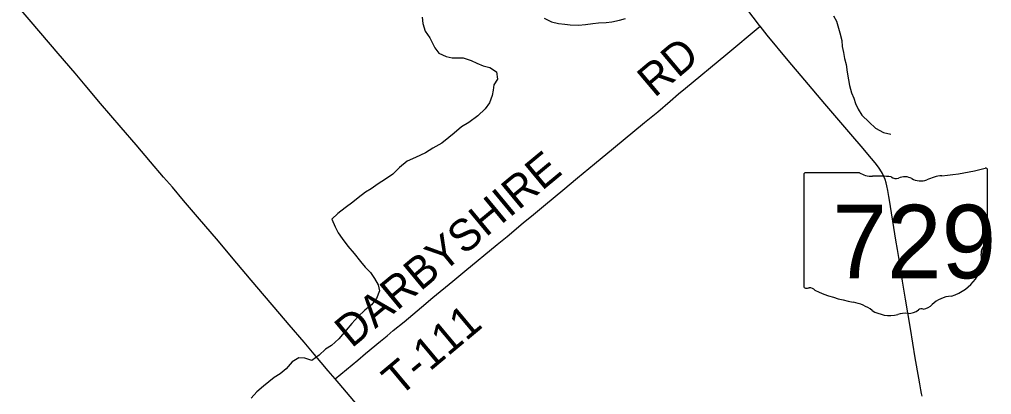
# Model space of a CAD drawing. Extents: x 1442749 to 1756758, y 235267 to 677782.
# Drawn here: x 1641962 to 1651173, y 537785 to 541340 of the extents above; entities that cross this region are included whole.
import ezdxf

# ---------------------------------------------------------------- set-up
doc = ezdxf.new("R2010")
doc.units = 0
for name, color, linetype in [('GM_X_Minor_River', 7, 'Continuous'), ('GM_X_State_Location', 7, 'Continuous'), ('GM_X_State_Route', 7, 'Continuous'), ('GM_X_State_Shield', 7, 'Continuous'), ('GM_X_Township_Road', 7, 'Continuous'), ('GM_X_Township_Road_Text', 7, 'Continuous')]:
    doc.layers.add(name, color=color, linetype=linetype)

msp = doc.modelspace()

# ---------------------------------------------------------------- linework, layer by layer
at = {"layer": 'GM_X_Minor_River'}
for points in [[(1645777.9, 541360.2), (1645783.3, 541302), (1645806.5, 541227.5), (1645851.9, 541164.8), (1645899, 541072), (1645934.5, 541019.5), (1646004.5, 540988.6), (1646062.6, 540975.9), (1646114.8, 540975.3), (1646167, 540976.8), (1646243.1, 540951.8), (1646297, 540925.2), (1646354.9, 540900.4), (1646419, 540885.7), (1646480.8, 540844.9), (1646492, 540774.5), (1646457.2, 540720.8), (1646450.6, 540668.7), (1646439.9, 540618.7), (1646415, 540548.8), (1646374.1, 540493.1), (1646305, 540425.6), (1646219.9, 540364.4), (1646151.1, 540323.1), (1646082, 540261.7), (1646029.3, 540222.2), (1645964.4, 540166.7), (1645877.4, 540119.6), (1645808.6, 540076.2), (1645713.7, 540031.2), (1645634.9, 539997.9), (1645561.8, 539936.6), (1645498.8, 539875.1), (1645432, 539827.7), (1645361.1, 539782.4), (1645294.2, 539735), (1645239.6, 539701.5), (1645170.7, 539650.2), (1645120, 539608.6), (1645049, 539555.3), (1644980, 539499.9), (1644923.1, 539446.4), (1644954.4, 539375.8), (1644981.8, 539317.3), (1645019.4, 539262.8), (1645072.7, 539191.9), (1645132.2, 539123.1), (1645193.5, 539046.2)], [(1646934.9, 541351.2), (1647002.8, 541318.4), (1647068.9, 541301.6), (1647129.1, 541294.9), (1647181.2, 541290.3), (1647259.5, 541285.4), (1647323.9, 541290.7), (1647396.3, 541301.9), (1647448.6, 541307.3), (1647521, 541312.5), (1647575.3, 541315.9), (1647647.8, 541333.2), (1647704.2, 541348.6)], [(1649675.2, 541374.5), (1649702.7, 541324), (1649735.5, 541213.4), (1649752.7, 541139), (1649758, 541082.7), (1649771.4, 541026.4), (1649780.8, 540970.2), (1649796.2, 540913.8), (1649805.3, 540839.5), (1649816.5, 540769.2), (1649825.9, 540712.9), (1649847.2, 540644.5), (1649866.6, 540594.1), (1649884.1, 540543.8), (1649909.6, 540489.3), (1649945, 540432.8), (1650012.5, 540367.8), (1650072.1, 540309), (1650148, 540270), (1650218, 540251.2)], [(1645193.5, 539046.2), (1645239, 538991.5), (1645288.7, 538940.8), (1645326.2, 538886.2), (1645359.6, 538825.7), (1645374.9, 538767.3), (1645346, 538695.5), (1645297, 538633.8), (1645234.1, 538584.4), (1645167.1, 538521), (1645110, 538457.4), (1645059.1, 538395.8), (1644989.8, 538312.4), (1644918.7, 538251), (1644862, 538215.5), (1644801.1, 538158), (1644732.2, 538108.7), (1644666.1, 538129.5), (1644609.9, 538132.1), (1644547.2, 538094.7), (1644488.2, 538029.2), (1644431.3, 537981.7), (1644376.7, 537948.2), (1644275.3, 537865.1), (1644210.3, 537809.7), (1644157.4, 537752.1)]]:
    msp.add_lwpolyline(points, dxfattribs=at)
at = {"layer": 'GM_X_State_Route'}
for points in [[(1648980.2, 541274.7), (1648972.8, 541283.8), (1648793.5, 541519.4)], [(1650516.4, 537770.5), (1650509.4, 537794.6), (1650502, 537830.8), (1650492.1, 537885.6), (1650482.6, 537940.5), (1650449.8, 538134.6), (1650403.8, 538409.6), (1650358.8, 538688.1), (1650329.8, 538859.5), (1650312.3, 538969.7), (1650280.7, 539160.6), (1650266.3, 539248), (1650205.5, 539627), (1650199.6, 539662.6), (1650189.9, 539717.7), (1650181.2, 539763), (1650173.9, 539792.8), (1650164.5, 539823.7), (1650152.5, 539852.7), (1650140.8, 539878.4), (1650115.3, 539920.9), (1650102.2, 539939.9), (1650069.9, 539981.8), (1650035.7, 540021.9), (1649999.4, 540064.2), (1649954.8, 540116.8), (1649839.8, 540251.5), (1649593.3, 540541.4), (1649404.7, 540764.4), (1649246, 540952.3), (1649046.9, 541192), (1648980.2, 541274.7)]]:
    msp.add_lwpolyline(points, dxfattribs=at)
at = {"layer": 'GM_X_State_Shield'}
for p, q in [((1649393.9, 539869.2), (1649393.9, 538812.5)), ((1649920.7, 539887.3), (1649411, 539887.3)), ((1651134.1, 539360.8), (1651134.1, 539913.5)), ((1651133.9, 539360.9), (1651134.1, 539360.8))]:
    msp.add_line(p, q, dxfattribs=at)
for centre, major_axis, start_param, end_param in [((1649413.8, 539871.4), (20.2, 0), 1.712693, 3.28349), ((1650042, 540010), (195.5, 0), 4.042523, 4.731795), ((1650106.9, 539294.1), (702, 0), 1.404758, 1.657858), ((1650266.2, 539876.9), (56.4, 0), 3.836095, 5.185415), ((1650349.1, 539754.8), (117.3, 0), 0.950623, 2.079405), ((1650749.6, 539564.6), (371.3, 0), 1.699011, 2.107814), ((1650514.2, 541327.9), (1845.5, 0), 4.814394, 5.042369), ((1651114.8, 539915.8), (19.4, 0), 6.141152, 7.989035), ((1650500.4, 539922.3), (141.1, 0), 4.081561, 5.145723), ((1651129.6, 539320.2), (30, 0), 1.883978, 3.671073), ((1650938.9, 539250.3), (180, 0), 5.934695, 6.695948), ((1651113.4, 539358.6), (20.7, 0), 5.05454, 6.418171), ((1651203.5, 539129.5), (130.9, 0), 2.387724, 3.262537), ((1650617.6, 539059.2), (461.6, 0), 5.101752, 6.440018), ((1649414, 538810.2), (20.3, 0), 3.00124, 4.508301), ((1649417.1, 538918.3), (155.2, 0), 4.665946, 4.897461), ((1649448.9, 538751.6), (56, 0), 0.519207, 1.627899), ((1650155.5, 539700.9), (1332.7, 0), 4.195997, 4.488961), ((1649758.1, 538337.8), (417, 0), 0.823519, 1.323587), ((1650812.2, 538515.9), (252.8, 0), 1.647645, 2.488434), ((1650209.1, 538746.3), (264.6, 0), 4.026481, 4.996735), ((1650362, 538381), (217.4, 0), 1.495662, 1.94098), ((1650381.3, 538667.2), (141, 0), 4.691044, 5.507374), ((1650508.9, 538564.9), (39.7, 0), 1.147584, 2.315152), ((1650491.9, 538710.1), (149.1, 0), 4.937069, 5.64225)]:
    msp.add_ellipse(centre, major_axis=major_axis, ratio=0.8, start_param=start_param, end_param=end_param, dxfattribs=at)
at = {"layer": 'GM_X_Township_Road'}
for points in [[(1644952.7, 537933.2), (1644888.4, 538008.3), (1644755.7, 538166.7), (1644661.1, 538280.1), (1644518.1, 538447), (1644484, 538486.9), (1644158.3, 538868.8), (1644020.5, 539031.5), (1643827.8, 539259.5), (1643667.9, 539446.5), (1643517.3, 539624.3), (1643411, 539749.1), (1643327.6, 539846.1), (1643204.3, 539991.1), (1643068, 540150.8), (1642924.7, 540317.4), (1642731.1, 540544.6), (1642584.3, 540716.9), (1642489, 540829.6), (1642329.1, 541016.6), (1642071.7, 541318.7), (1641906.5, 541514.2), (1641644.4, 541820.9), (1641606.5, 541865.3)], [(1644952.7, 537933.2), (1645168, 538112.3), (1645240.6, 538173.7), (1645382.2, 538290.8), (1645445.8, 538342.5), (1645503.8, 538390.6), (1645608.1, 538475.4), (1645770.6, 538613.3), (1645879.3, 538703.3), (1646069.2, 538859.6), (1646182.4, 538954.3), (1646488.8, 539206.6), (1646582.5, 539283.7), (1646736.1, 539411.9), (1646832.1, 539491.4), (1646945.5, 539585.8), (1647109.1, 539722.5), (1647248.2, 539837.4), (1647409.9, 539971.2), (1647589.4, 540119.7), (1647885, 540364.4), (1648009.6, 540465.9), (1648126.8, 540566), (1648207.2, 540633.5), (1648272.8, 540688), (1648654, 541004.3), (1648980.2, 541274.7)], [(1645235.9, 537601.9), (1644990.8, 537888.7), (1644952.7, 537933.2)]]:
    msp.add_lwpolyline(points, dxfattribs=at)

# ---------------------------------------------------------------- texts
at = {"layer": 'GM_X_State_Location'}
msp.add_text('729', height=1, rotation=0.00001, dxfattribs=at).set_placement((1649891.4, 539197.8))
for s in ['s', 'r']:
    msp.add_text(s, height=1, dxfattribs=at).set_placement((1650244.4, 539270.6))
at = {"layer": 'GM_X_State_Shield'}
msp.add_text('729', height=696.1, dxfattribs=at).set_placement((1649663.8, 538887))
at = {"layer": 'GM_X_Township_Road_Text'}
for s, rotation, p in [('RD', 40.17767, (1647979.4, 540592.3)), ('DARBYSHIRE', 39.6166, (1645109.4, 538219.1)), ('T-111', 39.94693, (1645559.8, 537757.1))]:
    msp.add_text(s, height=300, rotation=rotation, dxfattribs=at).set_placement(p)

doc.saveas('drawing.dxf')
